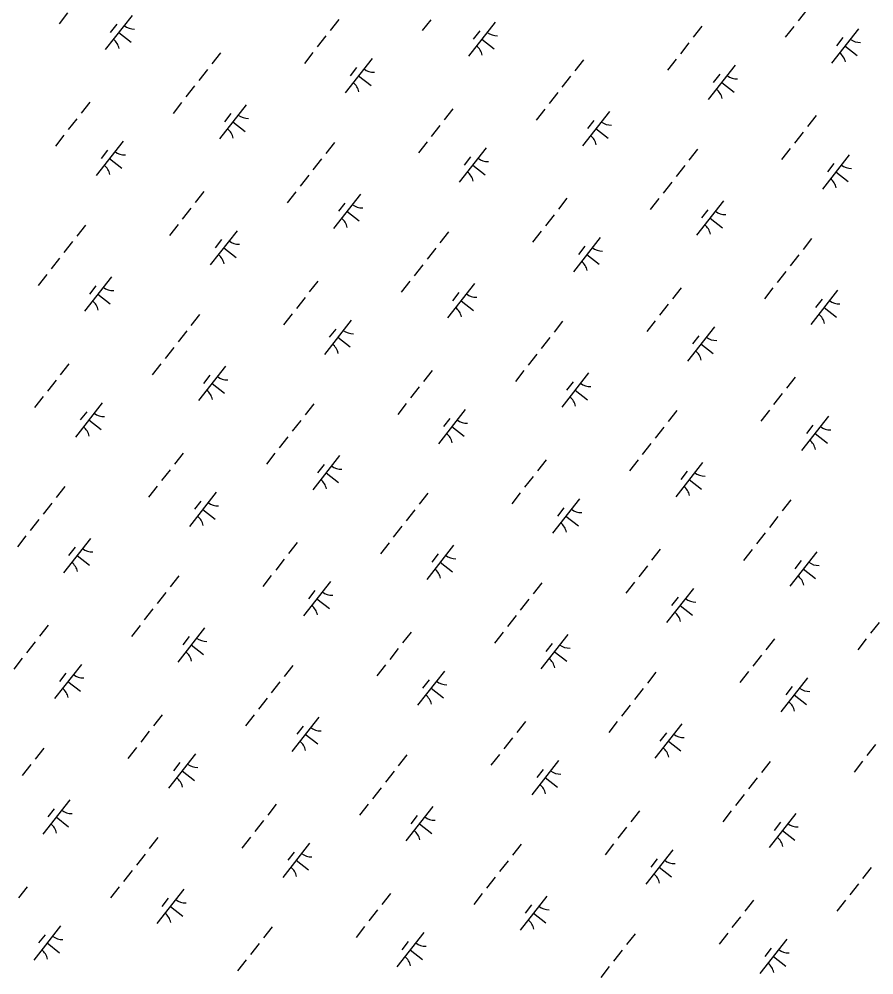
# Model space of a CAD drawing. Extents: x 3896831 to 3918110, y 171006 to 193349.
# Drawn here: x 3907803 to 3908784, y 184735 to 185832 of the extents above; entities that cross this region are included whole.
import ezdxf

# ---------------------------------------------------------------- set-up
doc = ezdxf.new("R2010")
doc.units = 0
doc.layers.add('V-WETL-SWMP', color=7, linetype='Continuous')

msp = doc.modelspace()

# ---------------------------------------------------------------- linework, layer by layer
at = {"layer": 'V-WETL-SWMP'}
for p, q in [((3908707, 185842.7), (3908697.1, 185830.1)), ((3907858.9, 185839.2), (3907849.1, 185826.7)), ((3907933.1, 185836.5), (3907902.2, 185797.2)), ((3908170.1, 185831.7), (3908160.2, 185819.1)), ((3908275.6, 185831.5), (3908265.7, 185819)), ((3907915.3, 185826.3), (3907907.9, 185816.9)), ((3908349.7, 185828.8), (3908318.9, 185789.5)), ((3908586.7, 185824), (3908576.9, 185811.4)), ((3908692.2, 185823.8), (3908682.3, 185811.3)), ((3908766.3, 185821.1), (3908735.5, 185781.8)), ((3907917.6, 185816.8), (3907931.8, 185805.7)), ((3908155.3, 185812.8), (3908145.4, 185800.2)), ((3908331.9, 185818.6), (3908324.5, 185809.2)), ((3908334.3, 185809.1), (3908348.4, 185798)), ((3908748.5, 185810.9), (3908741.1, 185801.5)), ((3908571.9, 185805.1), (3908562.1, 185792.5)), ((3908750.9, 185801.4), (3908765.1, 185790.3)), ((3908034.3, 185793.3), (3908024.4, 185780.7)), ((3908140.5, 185793.9), (3908130.6, 185781.3)), ((3908208.3, 185786.9), (3908177.5, 185747.5)), ((3908190.5, 185776.7), (3908183.1, 185767.2)), ((3908450.9, 185785.6), (3908441, 185773)), ((3908557.1, 185786.2), (3908547.3, 185773.6)), ((3908625, 185779.2), (3908594.1, 185739.8)), ((3908019.5, 185774.4), (3908009.6, 185761.8)), ((3908192.9, 185767.2), (3908207.1, 185756.1)), ((3908436.1, 185766.7), (3908426.2, 185754.1)), ((3908607.2, 185769), (3908599.8, 185759.5)), ((3908004.6, 185755.5), (3907994.8, 185742.9)), ((3908609.5, 185759.5), (3908623.7, 185748.4)), ((3908421.3, 185747.8), (3908411.4, 185735.2)), ((3907884.4, 185736.8), (3907874.5, 185724.2)), ((3907989.8, 185736.6), (3907980, 185724)), ((3908064, 185733.9), (3908033.1, 185694.6)), ((3908046.2, 185723.7), (3908038.8, 185714.3)), ((3908301, 185729.1), (3908291.2, 185716.5)), ((3908406.5, 185728.9), (3908396.6, 185716.3)), ((3908480.6, 185726.2), (3908449.8, 185686.9)), ((3908717.7, 185721.4), (3908707.8, 185708.8)), ((3907869.6, 185717.9), (3907859.7, 185705.3)), ((3908048.6, 185714.2), (3908062.7, 185703.1)), ((3908286.2, 185710.2), (3908276.3, 185697.6)), ((3908462.8, 185716), (3908455.4, 185706.6)), ((3907854.8, 185699), (3907844.9, 185686.4)), ((3908465.2, 185706.5), (3908479.4, 185695.4)), ((3908702.9, 185702.5), (3908693, 185689.9)), ((3907922.6, 185692), (3907891.7, 185652.6)), ((3908165.2, 185690.7), (3908155.3, 185678.1)), ((3908271.4, 185691.3), (3908261.5, 185678.7)), ((3907904.8, 185681.8), (3907897.4, 185672.3)), ((3908339.2, 185684.3), (3908308.4, 185644.9)), ((3908581.8, 185683), (3908571.9, 185670.4)), ((3908688.1, 185683.6), (3908678.2, 185671)), ((3907907.2, 185672.3), (3907921.3, 185661.2)), ((3908150.4, 185671.8), (3908140.5, 185659.2)), ((3908321.4, 185674.1), (3908314, 185664.6)), ((3908755.9, 185676.6), (3908725, 185637.2)), ((3908738.1, 185666.4), (3908730.7, 185656.9)), ((3908323.8, 185664.6), (3908338, 185653.5)), ((3908567, 185664.1), (3908557.1, 185651.5)), ((3908740.4, 185656.9), (3908754.6, 185645.8)), ((3908135.6, 185652.9), (3908125.7, 185640.3)), ((3908552.2, 185645.2), (3908542.3, 185632.6)), ((3908015.3, 185634.2), (3908005.4, 185621.6)), ((3908120.8, 185634), (3908110.9, 185621.4)), ((3908194.9, 185631.3), (3908164, 185591.9)), ((3908431.9, 185626.5), (3908422.1, 185613.9)), ((3908537.4, 185626.3), (3908527.5, 185613.7)), ((3908611.5, 185623.6), (3908580.7, 185584.2)), ((3908000.5, 185615.3), (3907990.6, 185602.7)), ((3908177.1, 185621.1), (3908169.7, 185611.7)), ((3908179.5, 185611.6), (3908193.6, 185600.5)), ((3908593.7, 185613.4), (3908586.3, 185604)), ((3908417.1, 185607.6), (3908407.3, 185595)), ((3908596.1, 185603.9), (3908610.3, 185592.8)), ((3907879.4, 185595.8), (3907869.6, 185583.2)), ((3907985.7, 185596.4), (3907975.8, 185583.8)), ((3908053.5, 185589.3), (3908022.7, 185550)), ((3908035.7, 185579.2), (3908028.3, 185569.7)), ((3908296.1, 185588.1), (3908286.2, 185575.5)), ((3908402.3, 185588.7), (3908392.5, 185576.1)), ((3908470.1, 185581.6), (3908439.3, 185542.3)), ((3908712.7, 185580.4), (3908702.9, 185567.8)), ((3907864.6, 185576.9), (3907854.8, 185564.3)), ((3908038.1, 185569.7), (3908052.2, 185558.6)), ((3908281.3, 185569.2), (3908271.4, 185556.6)), ((3908452.4, 185571.5), (3908445, 185562)), ((3907849.8, 185558), (3907840, 185545.4)), ((3908454.7, 185562), (3908468.9, 185550.9)), ((3908697.9, 185561.5), (3908688.1, 185548.9)), ((3908266.5, 185550.3), (3908256.6, 185537.7)), ((3907835, 185539.1), (3907825.2, 185526.5)), ((3907909.2, 185536.4), (3907878.3, 185497)), ((3908683.1, 185542.6), (3908673.3, 185530)), ((3907891.4, 185526.2), (3907884, 185516.7)), ((3908146.2, 185531.6), (3908136.3, 185519)), ((3908251.7, 185531.4), (3908241.8, 185518.8)), ((3908325.8, 185528.7), (3908295, 185489.3)), ((3908562.9, 185523.9), (3908553, 185511.3)), ((3908668.3, 185523.7), (3908658.5, 185511.1)), ((3907893.7, 185516.7), (3907907.9, 185505.6)), ((3908131.4, 185512.7), (3908121.5, 185500.1)), ((3908308, 185518.5), (3908300.6, 185509)), ((3908742.5, 185521), (3908711.6, 185481.6)), ((3908310.4, 185509), (3908324.6, 185497.9)), ((3908548.1, 185505), (3908538.2, 185492.4)), ((3908724.7, 185510.8), (3908717.3, 185501.3)), ((3908727, 185501.3), (3908741.2, 185490.2)), ((3908010.4, 185493.2), (3908000.5, 185480.6)), ((3908116.6, 185493.8), (3908106.7, 185481.2)), ((3908184.4, 185486.7), (3908153.6, 185447.4)), ((3908427, 185485.5), (3908417.1, 185472.9)), ((3908533.2, 185486.1), (3908523.4, 185473.5)), ((3907995.6, 185474.3), (3907985.7, 185461.7)), ((3908166.6, 185476.5), (3908159.2, 185467.1)), ((3908601.1, 185479), (3908570.2, 185439.7)), ((3908583.3, 185468.8), (3908575.9, 185459.4)), ((3908169, 185467.1), (3908183.2, 185456)), ((3908412.2, 185466.6), (3908402.3, 185454)), ((3908585.6, 185459.4), (3908599.8, 185448.3)), ((3907980.8, 185455.4), (3907970.9, 185442.8)), ((3908397.4, 185447.7), (3908387.5, 185435.1)), ((3907860.5, 185436.6), (3907850.6, 185424.1)), ((3907966, 185436.5), (3907956.1, 185423.9)), ((3908040.1, 185433.8), (3908009.2, 185394.4)), ((3908277.1, 185428.9), (3908267.3, 185416.4)), ((3908382.6, 185428.8), (3908372.7, 185416.2)), ((3908456.7, 185426.1), (3908425.9, 185386.7)), ((3907845.7, 185417.8), (3907835.8, 185405.2)), ((3908022.3, 185423.6), (3908014.9, 185414.1)), ((3908024.7, 185414.1), (3908038.8, 185403)), ((3908438.9, 185415.9), (3908431.5, 185406.4)), ((3908693.8, 185421.2), (3908683.9, 185408.7)), ((3908262.3, 185410.1), (3908252.5, 185397.5)), ((3908441.3, 185406.4), (3908455.5, 185395.3)), ((3907830.9, 185398.9), (3907821, 185386.3)), ((3907898.7, 185391.8), (3907867.9, 185352.5)), ((3908679, 185402.4), (3908669.1, 185389.8)), ((3907880.9, 185381.6), (3907873.5, 185372.2)), ((3908141.3, 185390.6), (3908131.4, 185378)), ((3908247.5, 185391.2), (3908237.7, 185378.6)), ((3908315.3, 185384.1), (3908284.5, 185344.8)), ((3908557.9, 185382.9), (3908548.1, 185370.3)), ((3908664.2, 185383.5), (3908654.3, 185370.9)), ((3907883.3, 185372.2), (3907897.4, 185361.1)), ((3908126.5, 185371.7), (3908116.6, 185359.1)), ((3908297.5, 185373.9), (3908290.1, 185364.5)), ((3908732, 185376.4), (3908701.1, 185337.1)), ((3908299.9, 185364.5), (3908314.1, 185353.4)), ((3908543.1, 185364), (3908533.3, 185351.4)), ((3908714.2, 185366.2), (3908706.8, 185356.8)), ((3908111.7, 185352.8), (3908101.8, 185340.2)), ((3908716.6, 185356.8), (3908730.7, 185345.7)), ((3908528.3, 185345.1), (3908518.4, 185332.5)), ((3907991.4, 185334), (3907981.5, 185321.4)), ((3908096.9, 185333.9), (3908087, 185321.3)), ((3908171, 185331.2), (3908140.2, 185291.8)), ((3908408.1, 185326.3), (3908398.2, 185313.7)), ((3908513.5, 185326.2), (3908503.6, 185313.6)), ((3907976.6, 185315.1), (3907966.7, 185302.6)), ((3908153.2, 185321), (3908145.8, 185311.5)), ((3908587.6, 185323.5), (3908556.8, 185284.1)), ((3908155.6, 185311.5), (3908169.8, 185300.4)), ((3908393.2, 185307.4), (3908383.4, 185294.9)), ((3908569.9, 185313.3), (3908562.5, 185303.8)), ((3907855.6, 185295.7), (3907845.7, 185283.1)), ((3907961.8, 185296.3), (3907951.9, 185283.7)), ((3908572.2, 185303.8), (3908586.4, 185292.7)), ((3908029.6, 185289.2), (3907998.8, 185249.9)), ((3908272.2, 185288), (3908262.3, 185275.4)), ((3908378.4, 185288.6), (3908368.6, 185276)), ((3907840.8, 185276.8), (3907830.9, 185264.2)), ((3908011.8, 185279), (3908004.4, 185269.6)), ((3908446.3, 185281.5), (3908415.4, 185242.2)), ((3908428.5, 185271.3), (3908421.1, 185261.9)), ((3908688.8, 185280.3), (3908679, 185267.7)), ((3908014.2, 185269.5), (3908028.4, 185258.4)), ((3908257.4, 185269.1), (3908247.5, 185256.5)), ((3908430.8, 185261.8), (3908445, 185250.7)), ((3908674, 185261.4), (3908664.2, 185248.8)), ((3907826, 185257.9), (3907816.1, 185245.3)), ((3908242.6, 185250.2), (3908232.7, 185237.6)), ((3907811.1, 185239), (3907801.3, 185226.4)), ((3908659.2, 185242.5), (3908649.4, 185229.9)), ((3907885.3, 185236.3), (3907854.4, 185196.9)), ((3908122.3, 185231.4), (3908112.5, 185218.8)), ((3908227.8, 185231.3), (3908217.9, 185218.7)), ((3908301.9, 185228.6), (3908271.1, 185189.2)), ((3907867.5, 185226.1), (3907860.1, 185216.6)), ((3907869.9, 185216.6), (3907884, 185205.5)), ((3908284.1, 185218.4), (3908276.7, 185208.9)), ((3908539, 185223.7), (3908529.1, 185211.1)), ((3908644.4, 185223.6), (3908634.6, 185211)), ((3908718.6, 185220.9), (3908687.7, 185181.5)), ((3908107.5, 185212.5), (3908097.7, 185199.9)), ((3908286.5, 185208.9), (3908300.7, 185197.8)), ((3908700.8, 185210.7), (3908693.4, 185201.2)), ((3908524.2, 185204.8), (3908514.3, 185192.2)), ((3908703.1, 185201.2), (3908717.3, 185190.1)), ((3907986.5, 185193.1), (3907976.6, 185180.5)), ((3908092.7, 185193.6), (3908082.8, 185181.1)), ((3908160.5, 185186.6), (3908129.7, 185147.3)), ((3908403.1, 185185.4), (3908393.3, 185172.8)), ((3908509.4, 185186), (3908499.5, 185173.4)), ((3907971.7, 185174.2), (3907961.8, 185161.6)), ((3908142.7, 185176.4), (3908135.3, 185167)), ((3908577.2, 185178.9), (3908546.3, 185139.6)), ((3908145.1, 185166.9), (3908159.3, 185155.8)), ((3908388.3, 185166.5), (3908378.4, 185153.9)), ((3908559.4, 185168.7), (3908552, 185159.3)), ((3907956.9, 185155.3), (3907947, 185142.7)), ((3908561.8, 185159.2), (3908575.9, 185148.1)), ((3908373.5, 185147.6), (3908363.6, 185135)), ((3908790.2, 185139.9), (3908780.3, 185127.3)), ((3907836.6, 185136.5), (3907826.7, 185123.9)), ((3907942.1, 185136.4), (3907932.2, 185123.8)), ((3908016.2, 185133.7), (3907985.4, 185094.3)), ((3908253.2, 185128.8), (3908243.4, 185116.2)), ((3908358.7, 185128.7), (3908348.8, 185116.1)), ((3907821.8, 185117.6), (3907811.9, 185105)), ((3907998.4, 185123.5), (3907991, 185114)), ((3908432.8, 185126), (3908402, 185086.6)), ((3908669.9, 185121.1), (3908660, 185108.5)), ((3908775.4, 185121), (3908765.5, 185108.4)), ((3908000.8, 185114), (3908014.9, 185102.9)), ((3908238.4, 185109.9), (3908228.6, 185097.3)), ((3908415, 185115.8), (3908407.6, 185106.3)), ((3907807, 185098.7), (3907797.1, 185086.1)), ((3908417.4, 185106.3), (3908431.6, 185095.2)), ((3908655.1, 185102.2), (3908645.2, 185089.6)), ((3907874.8, 185091.7), (3907844, 185052.4)), ((3908117.4, 185090.4), (3908107.5, 185077.9)), ((3908223.6, 185091), (3908213.8, 185078.4)), ((3907857, 185081.5), (3907849.6, 185072.1)), ((3908291.5, 185084), (3908260.6, 185044.7)), ((3908273.7, 185073.8), (3908266.3, 185064.4)), ((3908534, 185082.7), (3908524.2, 185070.2)), ((3908640.3, 185083.3), (3908630.4, 185070.7)), ((3908708.1, 185076.3), (3908677.3, 185037)), ((3907859.4, 185072), (3907873.6, 185060.9)), ((3908102.6, 185071.6), (3908092.7, 185059)), ((3908276, 185064.3), (3908290.2, 185053.2)), ((3908519.2, 185063.9), (3908509.4, 185051.3)), ((3908690.3, 185066.1), (3908682.9, 185056.7)), ((3908087.8, 185052.7), (3908077.9, 185040.1)), ((3908692.7, 185056.6), (3908706.8, 185045.5)), ((3908504.4, 185045), (3908494.6, 185032.4)), ((3907967.5, 185033.9), (3907957.7, 185021.3)), ((3908073, 185033.8), (3908063.1, 185021.2)), ((3908147.1, 185031), (3908116.3, 184991.7)), ((3908129.3, 185020.9), (3908121.9, 185011.4)), ((3908384.2, 185026.2), (3908374.3, 185013.6)), ((3908489.6, 185026.1), (3908479.8, 185013.5)), ((3908563.8, 185023.3), (3908532.9, 184984)), ((3907952.7, 185015), (3907942.8, 185002.4)), ((3908131.7, 185011.4), (3908145.9, 185000.3)), ((3908546, 185013.2), (3908538.6, 185003.7)), ((3908369.4, 185007.3), (3908359.5, 184994.7)), ((3908548.3, 185003.7), (3908562.5, 184992.6)), ((3908786, 184999.6), (3908776.1, 184987)), ((3907831.7, 184995.5), (3907821.8, 184982.9)), ((3907937.9, 184996.1), (3907928, 184983.5)), ((3908005.7, 184989.1), (3907974.9, 184949.7)), ((3908248.3, 184987.8), (3908238.4, 184975.2)), ((3908354.6, 184988.4), (3908344.7, 184975.8)), ((3907816.9, 184976.7), (3907807, 184964.1)), ((3907987.9, 184978.9), (3907980.5, 184969.5)), ((3908422.4, 184981.4), (3908391.5, 184942)), ((3908665, 184980.1), (3908655.1, 184967.5)), ((3908771.2, 184980.7), (3908761.3, 184968.1)), ((3907990.3, 184969.4), (3908004.5, 184958.3)), ((3908233.5, 184969), (3908223.6, 184956.4)), ((3908404.6, 184971.2), (3908397.2, 184961.8)), ((3908406.9, 184961.7), (3908421.1, 184950.6)), ((3908650.2, 184961.3), (3908640.3, 184948.7)), ((3908218.7, 184950.1), (3908208.8, 184937.5)), ((3908635.4, 184942.4), (3908625.5, 184929.8)), ((3907861.4, 184936.1), (3907830.6, 184896.8)), ((3908098.4, 184931.3), (3908088.6, 184918.7)), ((3908203.9, 184931.2), (3908194, 184918.6)), ((3907843.6, 184925.9), (3907836.2, 184916.5)), ((3908278, 184928.4), (3908247.2, 184889.1)), ((3908515.1, 184923.6), (3908505.2, 184911)), ((3908620.5, 184923.5), (3908610.7, 184910.9)), ((3908694.7, 184920.7), (3908663.8, 184881.4)), ((3907846, 184916.5), (3907860.1, 184905.4)), ((3908083.6, 184912.4), (3908073.8, 184899.8)), ((3908260.2, 184918.2), (3908252.8, 184908.8)), ((3908676.9, 184910.5), (3908669.5, 184901.1)), ((3908262.6, 184908.8), (3908276.8, 184897.7)), ((3908500.3, 184904.7), (3908490.4, 184892.1)), ((3908679.3, 184901.1), (3908693.4, 184890)), ((3907962.6, 184892.9), (3907952.7, 184880.3)), ((3908068.8, 184893.5), (3908059, 184880.9)), ((3908136.6, 184886.5), (3908105.8, 184847.1)), ((3908118.9, 184876.3), (3908111.5, 184866.8)), ((3908379.2, 184885.2), (3908369.4, 184872.6)), ((3908485.5, 184885.8), (3908475.6, 184873.2)), ((3908553.3, 184878.8), (3908522.4, 184839.4)), ((3907947.8, 184874), (3907937.9, 184861.4)), ((3908121.2, 184866.8), (3908135.4, 184855.7)), ((3908364.4, 184866.3), (3908354.6, 184853.8)), ((3908535.5, 184868.6), (3908528.1, 184859.1)), ((3907933, 184855.2), (3907923.1, 184842.6)), ((3908537.9, 184859.1), (3908552, 184848)), ((3908781.1, 184858.6), (3908771.2, 184846.1)), ((3908349.6, 184847.5), (3908339.8, 184834.9)), ((3907812.7, 184836.4), (3907802.8, 184823.8)), ((3907918.2, 184836.3), (3907908.3, 184823.7)), ((3907992.3, 184833.5), (3907961.5, 184794.2)), ((3908766.3, 184839.8), (3908756.4, 184827.2)), ((3907974.5, 184823.3), (3907967.1, 184813.9)), ((3908229.4, 184828.7), (3908219.5, 184816.1)), ((3908334.8, 184828.6), (3908325, 184816)), ((3908409, 184825.8), (3908378.1, 184786.5)), ((3907976.9, 184813.9), (3907991.1, 184802.7)), ((3908391.2, 184815.6), (3908383.8, 184806.2)), ((3908646, 184821), (3908636.1, 184808.4)), ((3908751.5, 184820.9), (3908741.6, 184808.3)), ((3908214.6, 184809.8), (3908204.7, 184797.2)), ((3908393.5, 184806.2), (3908407.7, 184795)), ((3908631.2, 184802.1), (3908621.3, 184789.5)), ((3907850.9, 184791.6), (3907820.1, 184752.2)), ((3908093.5, 184790.3), (3908083.6, 184777.7)), ((3908199.7, 184790.9), (3908189.9, 184778.3)), ((3907833.1, 184781.4), (3907825.7, 184771.9)), ((3908267.6, 184783.9), (3908236.7, 184744.5)), ((3908510.2, 184782.6), (3908500.3, 184770)), ((3908616.4, 184783.2), (3908606.5, 184770.6)), ((3907835.5, 184771.9), (3907849.7, 184760.8)), ((3908078.7, 184771.4), (3908068.8, 184758.8)), ((3908249.8, 184773.7), (3908242.4, 184764.2)), ((3908684.2, 184776.2), (3908653.4, 184736.8)), ((3908252.1, 184764.2), (3908266.3, 184753.1)), ((3908495.3, 184763.7), (3908485.5, 184751.1)), ((3908666.4, 184766), (3908659, 184756.5)), ((3908668.8, 184756.5), (3908683, 184745.4)), ((3908063.9, 184752.5), (3908054, 184740)), ((3908480.5, 184744.8), (3908470.7, 184732.3))]:
    msp.add_line(p, q, dxfattribs=at)
for centre, start, end in [((3907934.9, 185838.4), 231.1403, 272.6839), ((3907900.8, 185795), 11.1403, 52.6839), ((3908351.5, 185830.7), 231.1403, 272.6839), ((3908768.1, 185823), 231.1403, 272.6839), ((3908317.4, 185787.3), 11.1403, 52.6839), ((3908734.1, 185779.6), 11.1403, 52.6839), ((3908210.1, 185788.8), 231.1403, 272.6839), ((3908626.8, 185781.1), 231.1403, 272.6839), ((3908176, 185745.3), 11.1403, 52.6839), ((3908592.7, 185737.6), 11.1403, 52.6839), ((3908065.8, 185735.8), 231.1403, 272.6839), ((3908482.4, 185728.1), 231.1403, 272.6839), ((3908031.7, 185692.3), 11.1403, 52.6839), ((3908448.3, 185684.6), 11.1403, 52.6839), ((3907924.4, 185693.9), 231.1403, 272.6839), ((3908341, 185686.2), 231.1403, 272.6839), ((3907890.3, 185650.4), 11.1403, 52.6839), ((3908307, 185642.7), 11.1403, 52.6839), ((3908757.7, 185678.5), 231.1403, 272.6839), ((3908723.6, 185635), 11.1403, 52.6839), ((3908196.7, 185633.2), 231.1403, 272.6839), ((3908613.3, 185625.5), 231.1403, 272.6839), ((3908162.6, 185589.7), 11.1403, 52.6839), ((3908579.3, 185582), 11.1403, 52.6839), ((3908055.3, 185591.3), 231.1403, 272.6839), ((3908471.9, 185583.6), 231.1403, 272.6839), ((3908021.2, 185547.8), 11.1403, 52.6839), ((3908437.9, 185540.1), 11.1403, 52.6839), ((3907911, 185538.3), 231.1403, 272.6839), ((3908327.6, 185530.6), 231.1403, 272.6839), ((3907876.9, 185494.8), 11.1403, 52.6839), ((3908744.3, 185522.9), 231.1403, 272.6839), ((3908293.5, 185487.1), 11.1403, 52.6839), ((3908710.2, 185479.4), 11.1403, 52.6839), ((3908186.2, 185488.7), 231.1403, 272.6839), ((3908152.1, 185445.2), 11.1403, 52.6839), ((3908602.9, 185481), 231.1403, 272.6839), ((3908568.8, 185437.5), 11.1403, 52.6839), ((3908041.9, 185435.7), 231.1403, 272.6839), ((3908458.5, 185428), 231.1403, 272.6839), ((3908007.8, 185392.2), 11.1403, 52.6839), ((3908424.5, 185384.5), 11.1403, 52.6839), ((3907900.5, 185393.7), 231.1403, 272.6839), ((3908317.1, 185386), 231.1403, 272.6839), ((3907866.4, 185350.3), 11.1403, 52.6839), ((3908733.8, 185378.3), 231.1403, 272.6839), ((3908283.1, 185342.6), 11.1403, 52.6839), ((3908699.7, 185334.9), 11.1403, 52.6839), ((3908172.8, 185333.1), 231.1403, 272.6839), ((3908589.5, 185325.4), 231.1403, 272.6839), ((3908138.7, 185289.6), 11.1403, 52.6839), ((3908555.4, 185281.9), 11.1403, 52.6839), ((3908031.4, 185291.1), 231.1403, 272.6839), ((3907997.3, 185247.7), 11.1403, 52.6839), ((3908448.1, 185283.4), 231.1403, 272.6839), ((3908414, 185240), 11.1403, 52.6839), ((3907887.1, 185238.2), 231.1403, 272.6839), ((3908303.7, 185230.5), 231.1403, 272.6839), ((3907853, 185194.7), 11.1403, 52.6839), ((3908720.4, 185222.8), 231.1403, 272.6839), ((3908269.7, 185187), 11.1403, 52.6839), ((3908686.3, 185179.3), 11.1403, 52.6839), ((3908162.3, 185188.5), 231.1403, 272.6839), ((3908579, 185180.8), 231.1403, 272.6839), ((3908128.3, 185145.1), 11.1403, 52.6839), ((3908544.9, 185137.4), 11.1403, 52.6839), ((3908018, 185135.6), 231.1403, 272.6839), ((3908434.6, 185127.9), 231.1403, 272.6839), ((3907983.9, 185092.1), 11.1403, 52.6839), ((3908400.6, 185084.4), 11.1403, 52.6839), ((3907876.6, 185093.6), 231.1403, 272.6839), ((3907842.5, 185050.1), 11.1403, 52.6839), ((3908293.3, 185085.9), 231.1403, 272.6839), ((3908709.9, 185078.2), 231.1403, 272.6839), ((3908259.2, 185042.4), 11.1403, 52.6839), ((3908675.8, 185034.7), 11.1403, 52.6839), ((3908148.9, 185033), 231.1403, 272.6839), ((3908565.6, 185025.3), 231.1403, 272.6839), ((3908114.8, 184989.5), 11.1403, 52.6839), ((3908531.5, 184981.8), 11.1403, 52.6839), ((3908007.5, 184991), 231.1403, 272.6839), ((3908424.2, 184983.3), 231.1403, 272.6839), ((3907973.5, 184947.5), 11.1403, 52.6839), ((3908390.1, 184939.8), 11.1403, 52.6839), ((3907863.2, 184938.1), 231.1403, 272.6839), ((3908279.8, 184930.4), 231.1403, 272.6839), ((3907829.1, 184894.6), 11.1403, 52.6839), ((3908245.8, 184886.9), 11.1403, 52.6839), ((3908696.5, 184922.7), 231.1403, 272.6839), ((3908662.4, 184879.2), 11.1403, 52.6839), ((3908138.5, 184888.4), 231.1403, 272.6839), ((3908555.1, 184880.7), 231.1403, 272.6839), ((3908104.4, 184844.9), 11.1403, 52.6839), ((3908521, 184837.2), 11.1403, 52.6839), ((3907994.1, 184835.4), 231.1403, 272.6839), ((3908410.8, 184827.7), 231.1403, 272.6839), ((3907960, 184792), 11.1403, 52.6839), ((3908376.7, 184784.3), 11.1403, 52.6839), ((3907852.7, 184793.5), 231.1403, 272.6839), ((3908269.4, 184785.8), 231.1403, 272.6839), ((3907818.6, 184750), 11.1403, 52.6839), ((3908235.3, 184742.3), 11.1403, 52.6839), ((3908686, 184778.1), 231.1403, 272.6839), ((3908651.9, 184734.6), 11.1403, 52.6839)]:
    msp.add_arc(centre, 17.6, start, end, dxfattribs=at)

doc.saveas('drawing.dxf')
